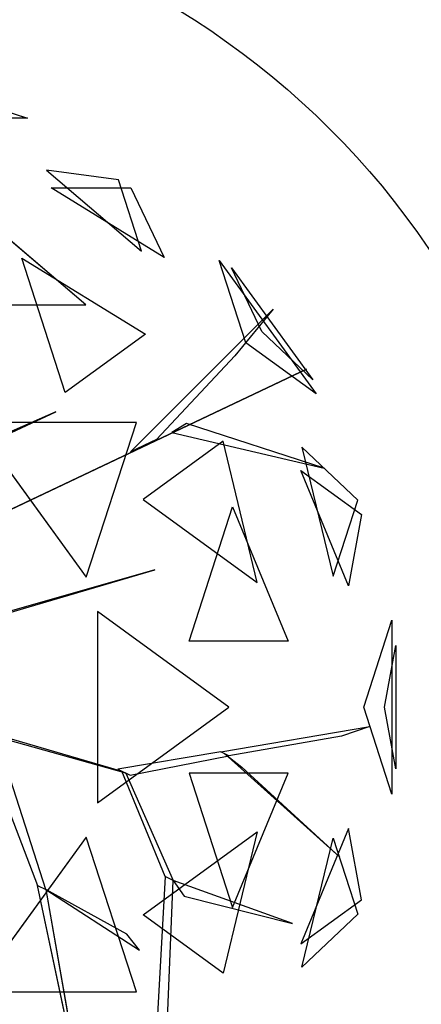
# Model space of a CAD drawing. Extents: x 22936 to 50368, y -4877 to 31080.
# Tile 361 of 601: x 48983 to 49045, y 2501 to 2654. Entities that reach past the tile are written whole.
import ezdxf

# ---------------------------------------------------------------- set-up
doc = ezdxf.new("R2010")
doc.units = 0
doc.layers.get('0').update_dxf_attribs({"linetype": 'CONTINUOUS'})
for name, color, linetype in [('00_TRACE_ARBRE', 3, 'CONTINUOUS'), ('00_TRACE_RDC', 241, 'CONTINUOUS'), ('08_AMENAGEMENTS_EXTERIEURS', 253, 'CONTINUOUS'), ('09_VEGETATION', 134, 'CONTINUOUS')]:
    doc.layers.add(name, color=color, linetype=linetype)

# ---------------------------------------------------------------- blocks, each defined once
blk = doc.blocks.new('TREE_GEOMETRIC_ROUND')
at = {"color": 7}
for p, q in [((416.4, 1714.8, 3736.8), (872.7, 1566.6, 3736.8)), ((872.7, 1566.6, 3736.8), (620.5, 1566.6, 3316.1)), ((925.3, 1423.3, 4599.3), (1187.4, 1200.2, 4661.7)), ((1123.5, 1396.8, 4337.8), (925.3, 1423.3, 4599.3)), ((1187.4, 1200.2, 4661.7), (1123.5, 1396.8, 4337.8)), ((1249.6, 1183.3, 3265.8), (938.1, 1374.8, 3199.5)), ((938.1, 1374.8, 3199.5), (1157.7, 1374.8, 3565.9)), ((1157.7, 1374.8, 3565.9), (1249.6, 1183.3, 3265.8)), ((1034.1, 1052.3, 5031.1), (729.4, 1311.8, 4958.5)), ((977.1, 811.1, 2577.8), (856.9, 1181.1, 2829.7)), ((856.9, 1181.1, 2829.7), (1197.9, 971.5, 2902.3)), ((1475, 947.5, 4561.2), (1401.1, 1175, 4186.4)), ((1401.1, 1175, 4186.4), (1668.5, 806.9, 4186.4)), ((1518.7, 979.3, 3459.9), (1435, 1154.1, 3733.7)), ((1435, 1154.1, 3733.7), (1659.1, 845.6, 3733.7)), ((645, 1052.3, 5283), (1034.1, 1052.3, 5031.1)), ((1157, 647.6, 3462.4), (1550.3, 1040.4, 3357.8)), ((1550.3, 1040.4, 3357.8), (1444.2, 912, 3431)), ((1659.1, 845.6, 3733.7), (1518.7, 979.3, 3459.9)), ((1197.9, 971.5, 2902.3), (977.1, 811.1, 2577.8)), ((1668.5, 806.9, 4186.4), (1475, 947.5, 4561.2)), ((1444.2, 912, 3431), (1228.9, 681.4, 3488.5)), ((504.8, 335.9, 3415.3), (1641.7, 875.3, 3593.2)), ((1641.7, 875.3, 3593.2), (504.8, 335.9, 3357.8)), ((640.5, 613.4, 4105.7), (950.7, 757.4, 4806.6)), ((950.7, 757.4, 4806.6), (659.8, 629.4, 4074.4)), ((725, 728.2, 5468.4), (1034.7, 302, 5468.4)), ((1173.2, 728.2, 5178.3), (725, 728.2, 5468.4)), ((1034.7, 302, 5468.4), (1173.2, 728.2, 5178.3)), ((1311.7, 725.2, 3561.8), (1270.6, 701, 3546.1)), ((1691.2, 602.7, 4205.1), (1311.7, 725.2, 3561.8)), ((1228.9, 681.4, 3488.5), (1157, 647.6, 3462.4)), ((1270.6, 701, 3546.1), (1691.2, 602.7, 4205.1)), ((1412.1, 676.5, 2902.3), (1191.4, 516.2, 2577.8)), ((1506.2, 287.5, 2829.7), (1412.1, 676.5, 2902.3)), ((1629.5, 660.3, 3265.8), (1715.4, 304.8, 3199.5)), ((1783.3, 513.7, 3565.9), (1629.5, 660.3, 3265.8)), ((1757.6, 277.7, 4599.3), (1626.4, 595.9, 4661.7)), ((1626.4, 595.9, 4661.7), (1793.7, 474.4, 4337.8)), ((1191.4, 516.2, 2577.8), (1506.2, 287.5, 2829.7)), ((1318.2, 125.8, 5283), (1438.5, 495.8, 5031.1)), ((1438.5, 495.8, 5031.1), (1591.1, 125.8, 4958.5)), ((1715.4, 304.8, 3199.5), (1783.3, 513.7, 3565.9)), ((1793.7, 474.4, 4337.8), (1757.6, 277.7, 4599.3)), ((1223.9, 322.2, 5052.5), (479.1, 108.8, 3886.1)), ((500, 108.8, 3797.1), (1223.9, 322.2, 5042)), ((1223.9, 322.2, 5042), (1223.9, 322.2, 5052.5)), ((1065.6, 207, 2392.4), (1065.6, -319.9, 2392.4)), ((1428.2, -56.5, 2682.5), (1065.6, 207, 2392.4)), ((1799.7, -56.5, 3316.1), (1877.6, 183.4, 3736.8)), ((1877.6, 183.4, 3736.8), (1877.6, -296.4, 3736.8)), ((1591.1, 125.8, 4958.5), (1318.2, 125.8, 5283)), ((1856.8, -56.5, 4415.9), (1888, 113.5, 4189.8)), ((1888, 113.5, 4189.8), (1888, -226.5, 4189.8)), ((1065.6, -319.9, 2392.4), (1428.2, -56.5, 2682.5)), ((1877.6, -296.4, 3736.8), (1799.7, -56.5, 3316.1)), ((1888, -226.5, 4189.8), (1856.8, -56.5, 4415.9)), ((676.7, -99.4, 2829.5), (1132.9, -232.9, 3326.4)), ((1144.2, -238.3, 3300.2), (718.1, -119.5, 2772)), ((740.6, -130.5, 2892.3), (900.6, -547.9, 4074.4)), ((1405.5, -179.3, 3242.7), (1816.5, -109.3, 3284.6)), ((1816.5, -109.3, 3284.6), (1738.2, -136.4, 3300.2)), ((923.2, -558.9, 4074.4), (793.3, -156.1, 2965.5)), ((1738.2, -136.4, 3300.2), (1428.1, -190.3, 3300.2)), ((1405.5, -179.3, 3242.7), (1121.6, -227.4, 3242.7)), ((1428.1, -190.3, 3300.2), (1405.5, -179.3, 3242.7)), ((1734.4, -469.5, 3023), (1416.8, -184.8, 3253.2)), ((1416.8, -184.8, 3253.2), (1464, -221.7, 3253.2)), ((1155.5, -243.8, 3315.9), (1428.1, -190.3, 3300.2)), ((1121.6, -227.4, 3242.7), (1155.5, -243.8, 3315.9)), ((1252.1, -523.5, 3608.8), (1132.9, -232.9, 3326.4)), ((1132.9, -232.9, 3326.4), (1144.2, -238.3, 3300.2)), ((1144.2, -238.3, 3300.2), (1274.7, -534.5, 3577.5)), ((1591.1, -238.8, 4958.5), (1318.2, -238.8, 5283)), ((1318.2, -238.8, 5283), (1438.5, -608.8, 5031.1)), ((1438.5, -608.8, 5031.1), (1591.1, -238.8, 4958.5)), ((1464, -221.7, 3253.2), (1734.4, -469.5, 3023)), ((1191.4, -629.1, 2577.8), (1506.2, -400.4, 2829.7)), ((1506.2, -400.4, 2829.7), (1412.1, -789.5, 2902.3)), ((1757.6, -390.7, 4599.3), (1626.4, -708.9, 4661.7)), ((1793.7, -587.3, 4337.8), (1757.6, -390.7, 4599.3)), ((1034.7, -415, 5468.4), (725, -841.2, 5468.4)), ((1173.2, -841.2, 5178.3), (1034.7, -415, 5468.4)), ((1629.5, -773.2, 3265.8), (1715.4, -417.8, 3199.5)), ((1715.4, -417.8, 3199.5), (1783.3, -626.7, 3565.9)), ((1252.1, -523.5, 3608.8), (1218, -1158.3, 4205.1)), ((1248.1, -1172.9, 4205.1), (1274.7, -534.5, 3577.5)), ((1274.7, -534.5, 3577.5), (1252.1, -523.5, 3608.8)), ((1274.7, -534.5, 3577.5), (1305.1, -577.2, 3650.7)), ((1603.5, -652.5, 3577.5), (1274.7, -534.5, 3577.5)), ((1024.9, -1134.2, 5230.3), (900.6, -547.9, 4074.4)), ((900.6, -547.9, 4074.4), (923.2, -558.9, 4074.4)), ((1147.2, -681.8, 4644.5), (923.2, -558.9, 4074.4)), ((923.2, -558.9, 4131.9), (1181.4, -726.4, 4822.3)), ((923.2, -558.9, 4074.4), (1024.9, -1134.2, 5230.3)), ((923.2, -558.9, 4074.4), (923.2, -558.9, 4131.9)), ((1305.1, -577.2, 3650.7), (1603.5, -652.5, 3577.5)), ((1626.4, -708.9, 4661.7), (1793.7, -587.3, 4337.8)), ((1412.1, -789.5, 2902.3), (1191.4, -629.1, 2577.8)), ((1783.3, -626.7, 3565.9), (1629.5, -773.2, 3265.8)), ((1181.4, -726.4, 4822.3), (1147.2, -681.8, 4644.5)), ((725, -841.2, 5468.4), (1173.2, -841.2, 5178.3))]:
    blk.add_line(p, q, dxfattribs=at)
mesh = blk.add_polyface(dxfattribs=at)
corners = [(872.7, 1566.6, 3736.8), (620.5, 1566.6, 3316.1), (416.4, 1714.8, 3736.8)]
mesh.append_faces([[corners[k] for k in face] for face in [(0, 1, 2)]], dxfattribs={"color": 7})
mesh = blk.add_polyface(dxfattribs=at)
corners = [(1187.4, 1200.2, 4661.7), (1123.5, 1396.8, 4337.8), (925.3, 1423.3, 4599.3)]
mesh.append_faces([[corners[k] for k in face] for face in [(0, 1, 2)]], dxfattribs={"color": 7})
mesh = blk.add_polyface(dxfattribs=at)
corners = [(1157.7, 1374.8, 3565.9), (1249.6, 1183.3, 3265.8), (938.1, 1374.8, 3199.5)]
mesh.append_faces([[corners[k] for k in face] for face in [(0, 1, 2)]], dxfattribs={"color": 7})
mesh = blk.add_polyface(dxfattribs=at)
corners = [(645, 1052.3, 5283), (1034.1, 1052.3, 5031.1), (729.4, 1311.8, 4958.5)]
mesh.append_faces([[corners[k] for k in face] for face in [(0, 1, 2)]], dxfattribs={"color": 7})
mesh = blk.add_polyface(dxfattribs=at)
corners = [(1197.9, 971.5, 2902.3), (977.1, 811.1, 2577.8), (856.9, 1181.1, 2829.7)]
mesh.append_faces([[corners[k] for k in face] for face in [(0, 1, 2)]], dxfattribs={"color": 7})
mesh = blk.add_polyface(dxfattribs=at)
corners = [(1401.1, 1175, 4186.4), (1668.5, 806.9, 4186.4), (1475, 947.5, 4561.2)]
mesh.append_faces([[corners[k] for k in face] for face in [(0, 1, 2)]], dxfattribs={"color": 7})
mesh = blk.add_polyface(dxfattribs=at)
corners = [(1435, 1154.1, 3733.7), (1659.1, 845.6, 3733.7), (1518.7, 979.3, 3459.9)]
mesh.append_faces([[corners[k] for k in face] for face in [(0, 1, 2)]], dxfattribs={"color": 7})
mesh = blk.add_polyface(dxfattribs=at)
corners = [(1641.7, 875.3, 3593.2), (504.8, 335.9, 3357.8), (504.8, 335.9, 3415.3)]
mesh.append_faces([[corners[k] for k in face] for face in [(0, 1, 2)]], dxfattribs={"color": 7})
mesh = blk.add_polyface(dxfattribs=at)
corners = [(950.7, 757.4, 4806.6), (659.8, 629.4, 4074.4), (640.5, 613.4, 4105.7)]
mesh.append_faces([[corners[k] for k in face] for face in [(0, 1, 2)]], dxfattribs={"color": 7})
mesh = blk.add_polyface(dxfattribs=at)
corners = [(1173.2, 728.2, 5178.3), (725, 728.2, 5468.4), (1034.7, 302, 5468.4)]
mesh.append_faces([[corners[k] for k in face] for face in [(0, 1, 2)]], dxfattribs={"color": 7})
mesh = blk.add_polyface(dxfattribs=at)
corners = [(1691.2, 602.7, 4205.1), (1311.7, 725.2, 3561.8), (1270.6, 701, 3546.1)]
mesh.append_faces([[corners[k] for k in face] for face in [(0, 1, 2)]], dxfattribs={"color": 7})
mesh = blk.add_polyface(dxfattribs=at)
corners = [(1412.1, 676.5, 2902.3), (1191.4, 516.2, 2577.8), (1506.2, 287.5, 2829.7)]
mesh.append_faces([[corners[k] for k in face] for face in [(0, 1, 2)]], dxfattribs={"color": 7})
mesh = blk.add_polyface(dxfattribs=at)
corners = [(1629.5, 660.3, 3265.8), (1715.4, 304.8, 3199.5), (1783.3, 513.7, 3565.9)]
mesh.append_faces([[corners[k] for k in face] for face in [(0, 1, 2)]], dxfattribs={"color": 7})
mesh = blk.add_polyface(dxfattribs=at)
corners = [(1626.4, 595.9, 4661.7), (1793.7, 474.4, 4337.8), (1757.6, 277.7, 4599.3)]
mesh.append_faces([[corners[k] for k in face] for face in [(0, 1, 2)]], dxfattribs={"color": 7})
mesh = blk.add_polyface(dxfattribs=at)
corners = [(1438.5, 495.8, 5031.1), (1591.1, 125.8, 4958.5), (1318.2, 125.8, 5283)]
mesh.append_faces([[corners[k] for k in face] for face in [(0, 1, 2)]], dxfattribs={"color": 7})
mesh = blk.add_polyface(dxfattribs=at)
corners = [(1428.2, -56.5, 2682.5), (1065.6, 207, 2392.4), (1065.6, -319.9, 2392.4)]
mesh.append_faces([[corners[k] for k in face] for face in [(0, 1, 2)]], dxfattribs={"color": 7})
mesh = blk.add_polyface(dxfattribs=at)
corners = [(1877.6, 183.4, 3736.8), (1877.6, -296.4, 3736.8), (1799.7, -56.5, 3316.1)]
mesh.append_faces([[corners[k] for k in face] for face in [(0, 1, 2)]], dxfattribs={"color": 7})
mesh = blk.add_polyface(dxfattribs=at)
corners = [(1888, 113.5, 4189.8), (1888, -226.5, 4189.8), (1856.8, -56.5, 4415.9)]
mesh.append_faces([[corners[k] for k in face] for face in [(0, 1, 2)]], dxfattribs={"color": 7})
mesh = blk.add_polyface(dxfattribs=at)
corners = [(1464, -221.7, 3253.2), (1734.4, -469.5, 3023), (1416.8, -184.8, 3253.2)]
mesh.append_faces([[corners[k] for k in face] for face in [(0, 1, 2)]], dxfattribs={"color": 7})
mesh = blk.add_polyface(dxfattribs=at)
corners = [(1591.1, -238.8, 4958.5), (1318.2, -238.8, 5283), (1438.5, -608.8, 5031.1)]
mesh.append_faces([[corners[k] for k in face] for face in [(0, 1, 2)]], dxfattribs={"color": 7})
mesh = blk.add_polyface(dxfattribs=at)
corners = [(1506.2, -400.4, 2829.7), (1412.1, -789.5, 2902.3), (1191.4, -629.1, 2577.8)]
mesh.append_faces([[corners[k] for k in face] for face in [(0, 1, 2)]], dxfattribs={"color": 7})
mesh = blk.add_polyface(dxfattribs=at)
corners = [(1757.6, -390.7, 4599.3), (1626.4, -708.9, 4661.7), (1793.7, -587.3, 4337.8)]
mesh.append_faces([[corners[k] for k in face] for face in [(0, 1, 2)]], dxfattribs={"color": 7})
mesh = blk.add_polyface(dxfattribs=at)
corners = [(1173.2, -841.2, 5178.3), (1034.7, -415, 5468.4), (725, -841.2, 5468.4)]
mesh.append_faces([[corners[k] for k in face] for face in [(0, 1, 2)]], dxfattribs={"color": 7})
mesh = blk.add_polyface(dxfattribs=at)
corners = [(1715.4, -417.8, 3199.5), (1783.3, -626.7, 3565.9), (1629.5, -773.2, 3265.8)]
mesh.append_faces([[corners[k] for k in face] for face in [(0, 1, 2)]], dxfattribs={"color": 7})
mesh = blk.add_polyface(dxfattribs=at)
corners = [(1305.1, -577.2, 3650.7), (1603.5, -652.5, 3577.5), (1274.7, -534.5, 3577.5)]
mesh.append_faces([[corners[k] for k in face] for face in [(0, 1, 2)]], dxfattribs={"color": 7})
mesh = blk.add_polyface(dxfattribs=at)
corners = [(1024.9, -1134.2, 5230.3), (900.6, -547.9, 4074.4), (923.2, -558.9, 4074.4)]
mesh.append_faces([[corners[k] for k in face] for face in [(0, 1, 2)]], dxfattribs={"color": 7})
blk = doc.blocks.new('ARBRE_SIMPLE')
blk.add_circle((0, 0), 250)
blk = doc.blocks.new('GROUPER_1')
at = {"layer": '00_TRACE_ARBRE', "xscale": 0.5, "yscale": 0.5, "zscale": 0.5, "rotation": 10.53798942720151}
blk.add_blockref('ARBRE_SIMPLE', (7328.6, 3159.48), dxfattribs=at)
blk = doc.blocks.new('GROUPER_2')
at = {"layer": '00_TRACE_RDC'}
blk.add_blockref('GROUPER_1', (12098.99, 4265.72), dxfattribs=at)
blk = doc.blocks.new('GROUPER_17')
at = {"layer": '08_AMENAGEMENTS_EXTERIEURS'}
mesh = blk.add_polyface(dxfattribs=at)
corners = [(16.45, 1860.4), (0, 1328), (0, 1844.55), (1795, 1328), (33.02, 1876.27), (49.71, 1892.12), (66.55, 1907.89), (83.55, 1923.55), (100.74, 1939.04), (118.11, 1954.33), (135.7, 1969.37), (153.53, 1984.11), (171.6, 1998.5), (189.93, 2012.5), (208.55, 2026.07), (227.46, 2039.16), (246.69, 2051.72), (266.25, 2063.72), (286.11, 2075.18), (306.26, 2086.08), (326.69, 2096.46), (347.37, 2106.3), (368.28, 2115.64), (389.4, 2124.46), (410.72, 2132.79), (432.21, 2140.64), (453.87, 2148), (475.66, 2154.9), (497.57, 2161.34), (519.59, 2167.33), (541.68, 2172.89), (563.84, 2178.01), (586.04, 2182.71), (608.27, 2187), (630.51, 2190.89), (652.73, 2194.39), (674.92, 2197.5), (697.06, 2200.25), (719.14, 2202.62), (741.15, 2204.62), (763.1, 2206.23), (785, 2207.43), (806.84, 2208.22), (828.63, 2208.57), (850.38, 2208.48), (872.08, 2207.93), (893.75, 2206.9), (915.39, 2205.39), (936.99, 2203.38), (958.57, 2200.86), (980.13, 2197.81), (1001.67, 2194.22), (1023.19, 2190.07), (1044.71, 2185.36), (1066.22, 2180.06), (1087.73, 2174.17), (1109.23, 2167.67), (1130.75, 2160.55), (1152.27, 2152.79), (1173.81, 2144.38), (1195.36, 2135.31), (1216.93, 2125.59), (1238.5, 2115.38), (1260.06, 2104.88), (1281.58, 2094.27), (1303.04, 2083.75), (1324.43, 2073.52), (1345.72, 2063.77), (1366.89, 2054.69), (1387.93, 2046.48), (1408.82, 2039.32), (1429.54, 2033.42), (1450.06, 2028.98), (1470.36, 2026.17), (1490.44, 2025.2), (1510.26, 2026.26), (1529.82, 2029.54), (1549.07, 2035.18), (1567.96, 2043.07), (1586.43, 2053.03), (1604.39, 2064.91), (1621.79, 2078.53), (1638.55, 2093.74), (1654.6, 2110.37), (1669.89, 2128.24), (1684.32, 2147.2), (1697.85, 2167.08), (1710.39, 2187.71), (1721.89, 2208.92), (1732.26, 2230.56), (1741.45, 2252.45), (1749.38, 2274.43), (1756.03, 2296.38), (1761.5, 2318.27), (1765.9, 2340.13), (1769.36, 2361.94), (1771.99, 2383.72), (1773.91, 2405.46), (1775.24, 2427.19), (1776.09, 2448.89), (1776.59, 2470.58), (1776.85, 2492.26), (1777, 2513.93), (2395.68, 2513.93), (1845, 75), (1845, 0), (1332.44, 6187.9), (953.84, 4324.79), (744.56, 6114.92), (1503.53, 4690.87), (1872.82, 4324.79), (2843.74, 4811.2), (2680.87, 4187.05), (193.79, -1456.02), (188.09, -1836.1), (174.84, -1645.82), (233.16, -2021.44), (244.41, -1272.11), (308.78, -2196.56), (325.25, -1099.34), (412.78, -2356.46), (434, -942.64), (3662.14, -2801.42), (567.57, -806.46), (722.14, -694.7), (893.31, -610.54), (1076.21, -556.38), (1155.38, -537.12), (1232.99, -512.33), (1308.66, -482.14), (1382.02, -446.69), (1452.7, -406.15), (1520.35, -360.74), (1584.63, -310.68), (1645.22, -256.21), (1701.82, -197.6), (1754.16, -135.16), (1801.96, -69.18), (1795, 75)]
mesh.append_faces([[corners[k] for k in face] for face in [(0, 1, 2), (106, 107, 108), (113, 114, 115)]], dxfattribs={"vtx0": -1})
mesh.append_faces([[corners[k] for k in face] for face in [(1, 0, 3), (104, 103, 105), (107, 109, 110), (110, 111, 112), (114, 113, 116), (116, 117, 118), (118, 119, 120), (120, 121, 122), (122, 112, 111)]], dxfattribs={"vtx0": -1, "vtx1": -1})
mesh.append_faces([[corners[k] for k in face] for face in [(3, 103, 104), (122, 105, 103)]], dxfattribs={"vtx0": -1, "vtx1": -1, "vtx2": -1})
mesh.append_faces([[corners[k] for k in face] for face in [(3, 0, 4), (3, 4, 5), (3, 5, 6), (3, 6, 7), (3, 7, 8), (3, 8, 9), (3, 9, 10), (3, 10, 11), (3, 11, 12), (3, 12, 13), (3, 13, 14), (3, 14, 15), (3, 15, 16), (3, 16, 17), (3, 17, 18), (3, 18, 19), (3, 19, 20), (3, 20, 21), (3, 21, 22), (3, 22, 23), (3, 23, 24), (3, 24, 25), (3, 25, 26), (3, 26, 27), (3, 27, 28), (3, 28, 29), (3, 29, 30), (3, 30, 31), (3, 31, 32), (3, 32, 33), (3, 33, 34), (3, 34, 35), (3, 35, 36), (3, 36, 37), (3, 37, 38), (3, 38, 39), (3, 39, 40), (3, 40, 41), (3, 41, 42), (3, 42, 43), (3, 43, 44), (3, 44, 45), (3, 45, 46), (3, 46, 47), (3, 47, 48), (3, 48, 49), (3, 49, 50), (3, 50, 51), (3, 51, 52), (3, 52, 53), (3, 53, 54), (3, 54, 55), (3, 55, 56), (3, 56, 57), (3, 57, 58), (3, 58, 59), (3, 59, 60), (3, 60, 61), (3, 61, 62), (3, 62, 63), (3, 63, 64), (3, 64, 65), (3, 65, 66), (3, 66, 67), (3, 67, 68), (3, 68, 69), (3, 69, 70), (3, 70, 71), (3, 71, 72), (3, 72, 73), (3, 73, 74), (3, 74, 75), (3, 75, 76), (3, 76, 77), (3, 77, 78), (3, 78, 79), (3, 79, 80), (3, 80, 81), (3, 81, 82), (3, 82, 83), (3, 83, 84), (3, 84, 85), (3, 85, 86), (3, 86, 87), (3, 87, 88), (3, 88, 89), (3, 89, 90), (3, 90, 91), (3, 91, 92), (3, 92, 93), (3, 93, 94), (3, 94, 95), (3, 95, 96), (3, 96, 97), (3, 97, 98), (3, 98, 99), (3, 99, 100), (3, 100, 101), (3, 101, 102), (3, 102, 103), (107, 106, 109), (110, 109, 111), (116, 113, 117), (118, 117, 119), (120, 119, 121), (122, 121, 123), (122, 123, 124), (122, 124, 125), (122, 125, 126), (122, 126, 127), (122, 127, 128), (122, 128, 129), (122, 129, 130), (122, 130, 131), (122, 131, 132), (122, 132, 133), (122, 133, 134), (122, 134, 135), (122, 135, 136), (122, 136, 137), (122, 137, 105), (122, 103, 112)]], dxfattribs={"vtx0": -1, "vtx2": -1})
mesh.append_faces([[corners[k] for k in face] for face in [(104, 138, 3)]], dxfattribs={"vtx2": -1})

msp = doc.modelspace()

# ---------------------------------------------------------------- block references
at = {"layer": '00_TRACE_RDC'}
msp.add_blockref('GROUPER_2', (29515.15, -4876.93), dxfattribs=at)
at = {"layer": '08_AMENAGEMENTS_EXTERIEURS', "color": 54}
msp.add_blockref('GROUPER_17', (46706.19, 1619.93), dxfattribs=at)
at = {"layer": '09_VEGETATION', "xscale": 0.05625, "yscale": 0.05625, "zscale": 0.05625}
msp.add_blockref('TREE_GEOMETRIC_ROUND', (48935.12, 2550.21), dxfattribs=at)

doc.saveas('drawing.dxf')
